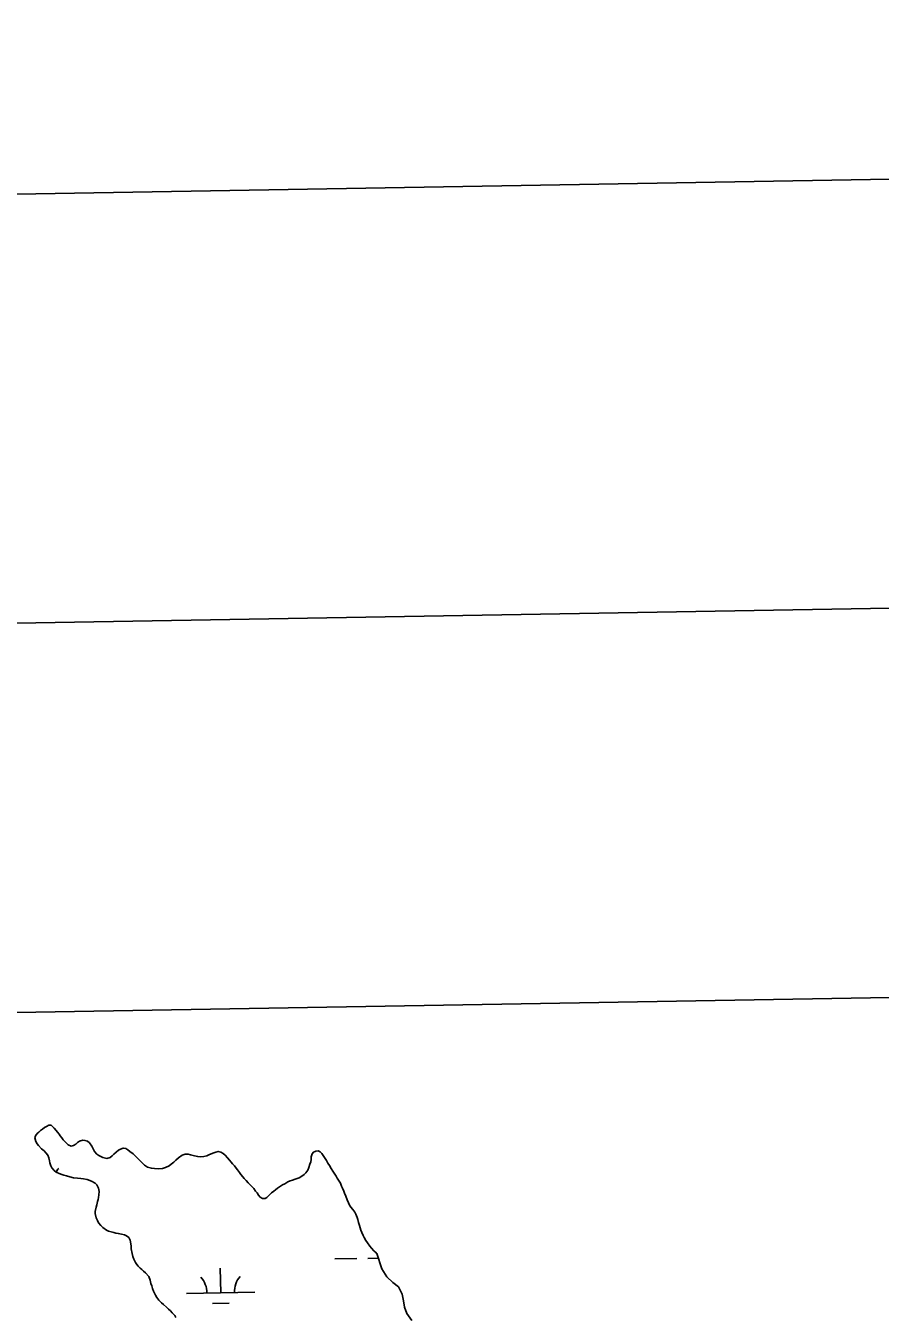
# Model space of a CAD drawing. Extents: x 3892998 to 3931244, y 278583 to 304547.
# Drawn here: x 3916069 to 3917313, y 302082 to 303964 of the extents above; entities that cross this region are included whole.
import ezdxf

# ---------------------------------------------------------------- set-up
doc = ezdxf.new("R2010")
doc.units = 0
for name, color, linetype in [('G-ANNO-NPLT', 7, 'Continuous'), ('V-ANNO-SYMB', 7, 'Continuous'), ('V-GRID-FRAM', 7, 'Continuous'), ('V-TOPO-SHOR', 7, 'Continuous'), ('V-WETL-SWMP', 7, 'Continuous')]:
    doc.layers.add(name, color=color, linetype=linetype)

msp = doc.modelspace()

# ---------------------------------------------------------------- linework, layer by layer
at = {"layer": 'G-ANNO-NPLT'}
msp.add_lwpolyline([(3893999.8, 279166.3), (3930661, 279800.9), (3930242.7, 303964), (3893581.5, 303329.3)], close=True, dxfattribs=at)
at = {"layer": 'V-ANNO-SYMB'}
msp.add_lwpolyline([(3896738.7, 279838.8), (3929816.9, 280411.4), (3929420.3, 303324.6), (3896342.1, 302752), (3896738.7, 279838.8)], dxfattribs=at)
at = {"layer": 'V-GRID-FRAM'}
msp.add_lwpolyline([(3896958.4, 302195.2), (3928823.6, 302746.7), (3929146.3, 284567.1), (3897265.1, 284015.2), (3896958.4, 302195.2)], dxfattribs=at)
at = {"layer": 'V-TOPO-SHOR'}
msp.add_line((3916579.4, 302174.5), (3916579, 302175.5), dxfattribs=at)
for points in [[(3916389.5, 302280.8), (3916386.5, 302284.1), (3916384.5, 302286.6), (3916382, 302289.6), (3916379.7, 302292.8), (3916377, 302296.4), (3916375.2, 302299), (3916372.5, 302302.2), (3916369.9, 302305.4), (3916367.7, 302307.9), (3916365.2, 302310.9), (3916362.4, 302314.2), (3916359, 302317.8), (3916356.1, 302320.3), (3916352.9, 302322.4), (3916348.8, 302323.3), (3916345.4, 302322.5), (3916342.4, 302321.5), (3916336.2, 302318.8), (3916332.5, 302317.1), (3916327.9, 302316.1), (3916322.4, 302315.5), (3916319, 302315.8), (3916314.2, 302317.1), (3916308.7, 302318.6), (3916305.3, 302319.3), (3916300.7, 302319.5), (3916296.2, 302318.1), (3916290.8, 302314), (3916286.9, 302310.6), (3916284, 302307.7), (3916280.5, 302304.7), (3916277.5, 302302.3), (3916271.8, 302299.8), (3916267.5, 302298.4), (3916261.7, 302298), (3916255.8, 302298.3), (3916251.5, 302299), (3916246, 302300.4), (3916241.4, 302303.6), (3916238.2, 302306.6), (3916236, 302308.7), (3916233.9, 302311), (3916231.4, 302313.5), (3916227.8, 302317.1), (3916224.8, 302319.9), (3916220.2, 302323.4), (3916217.3, 302325.5), (3916214.1, 302327.5), (3916210.6, 302328.2), (3916206.6, 302326.9), (3916203.6, 302325.3), (3916200.1, 302322.3), (3916196.9, 302319.2), (3916194.4, 302317.1), (3916191.2, 302314.6), (3916186.6, 302313.3), (3916180.8, 302314.7), (3916174.7, 302317.5), (3916172, 302319.3), (3916168.5, 302323.2), (3916167, 302326.4), (3916164.9, 302331), (3916161.5, 302335.8), (3916158.4, 302338.3), (3916154.7, 302339.5), (3916151.5, 302339.7), (3916146.7, 302338.2), (3916143.7, 302336.4), (3916141.2, 302334.1), (3916138.2, 302332), (3916134.7, 302331.1), (3916130.2, 302333), (3916126.3, 302336.9), (3916123.1, 302340.3), (3916121.1, 302343.1), (3916118.8, 302345.9), (3916117, 302348.4), (3916114.7, 302351.4), (3916112.9, 302354.1), (3916110, 302357.4), (3916107.7, 302359.4), (3916105.6, 302361.5), (3916102.2, 302361.5), (3916098.6, 302359.9), (3916095.6, 302358.3), (3916092.6, 302355.9), (3916090, 302354), (3916087.3, 302351.5), (3916085, 302349.3), (3916082.5, 302346.3), (3916081.7, 302343.1), (3916082.9, 302338), (3916084.9, 302334.4), (3916086.9, 302331.8), (3916091.5, 302327.3), (3916095.2, 302324.1), (3916097.9, 302321.5), (3916100.6, 302317.8), (3916102.2, 302313.9), (3916102.9, 302309.8)], [(3916102.9, 302309.8), (3916103.5, 302306.8), (3916104.9, 302302.5), (3916106.4, 302299.5), (3916109.9, 302295.6), (3916112.6, 302293.1), (3916117.1, 302291), (3916121, 302289.8), (3916124, 302288.7), (3916127.9, 302287.7), (3916132.7, 302286.3), (3916138.1, 302285.1), (3916143.9, 302284.4), (3916148.7, 302283.9), (3916152.5, 302283.5), (3916158.1, 302282.3), (3916164.4, 302280), (3916169.4, 302277), (3916171.9, 302274.5), (3916174.2, 302269.9), (3916175.3, 302264.8), (3916174.9, 302260), (3916174.4, 302256.4), (3916173.9, 302253.4), (3916173.2, 302250.4), (3916172, 302245.6), (3916171.1, 302242.4), (3916169.7, 302235.8), (3916169.7, 302232.8), (3916170.8, 302226.7), (3916173, 302222.7), (3916174.6, 302219.5), (3916177.8, 302215.6), (3916180.6, 302212.7), (3916186.2, 302208.5), (3916189, 302207.3), (3916196.7, 302205.2), (3916199.9, 302204.5), (3916203.3, 302203.9), (3916207.9, 302202.9), (3916212.3, 302201.7), (3916215.2, 302200.4), (3916218.4, 302198.1), (3916220.5, 302194.2), (3916221.3, 302188.9), (3916222, 302185.5), (3916222.2, 302181.3), (3916223.6, 302174.7), (3916224.4, 302170.3), (3916225.8, 302166.4), (3916228.3, 302161.6), (3916230.1, 302158.7), (3916232.2, 302156.4), (3916235.3, 302153.3), (3916237.6, 302151.1), (3916239.9, 302149), (3916243.1, 302146.4), (3916247.8, 302141.2), (3916249.7, 302135.7), (3916250.8, 302131.1), (3916251.9, 302127.4), (3916253.2, 302123.8), (3916254.8, 302119.9), (3916257.3, 302114.1), (3916259.3, 302110.5), (3916262.1, 302106.5), (3916266, 302102.7), (3916269.1, 302100.3), (3916273.4, 302096.6), (3916276.6, 302093.5), (3916279.2, 302090.9), (3916281.9, 302088.2), (3916285.5, 302084.2), (3916287.1, 302081.5)], [(3916580.2, 302174.5), (3916579, 302175.5), (3916575.8, 302178.5), (3916572.2, 302182.4), (3916569.6, 302185.4), (3916566.2, 302190), (3916563.8, 302193.5), (3916561.5, 302197.8), (3916560.1, 302200.8), (3916558.1, 302205.3), (3916556.8, 302208.4), (3916555.9, 302212), (3916554.7, 302215.4), (3916553.4, 302219.8), (3916552.5, 302224.1), (3916551.4, 302227.1), (3916549.5, 302231.9), (3916547.7, 302235.1), (3916545.2, 302238.6), (3916542.3, 302242), (3916540, 302245), (3916538.7, 302248.4), (3916536.8, 302252.8), (3916534.6, 302258.1), (3916533, 302262.5), (3916531.7, 302265.6), (3916529.9, 302269.8), (3916528.5, 302273), (3916526.9, 302277.1), (3916525.1, 302280.1), (3916522.4, 302284.5), (3916520.6, 302287.5), (3916517.8, 302291.8), (3916515.8, 302294.8), (3916513.5, 302298.5), (3916511.1, 302302.8), (3916508.8, 302306.5), (3916506.5, 302310.4), (3916503.8, 302314.5), (3916501.8, 302317.3), (3916499.7, 302320.2), (3916497.4, 302322.6), (3916494.5, 302324.2), (3916491, 302324), (3916487.8, 302322.2), (3916485.5, 302319.9), (3916484.3, 302315.5), (3916484.1, 302311.6), (3916483.6, 302308), (3916482.5, 302304.8), (3916480.9, 302300.2), (3916479.2, 302296.1), (3916476.5, 302292), (3916474.2, 302289.8), (3916470.7, 302287.2), (3916466.8, 302284.8), (3916464, 302283.8), (3916460.9, 302282.9), (3916456.9, 302281.6), (3916453.7, 302280.5), (3916450.1, 302278.9), (3916445.9, 302276.4), (3916442.3, 302274.6), (3916438.1, 302271.6), (3916435.4, 302270), (3916432.2, 302267.6), (3916429.7, 302265.7), (3916426.5, 302263), (3916423, 302259.6), (3916419.6, 302256.4), (3916417.2, 302254.6), (3916413.3, 302254.6), (3916410, 302256.9), (3916407.5, 302259.7), (3916405.4, 302262.9), (3916403.3, 302265.7), (3916400.8, 302269.5), (3916397.9, 302272.5), (3916395, 302275.3), (3916392.5, 302277.6), (3916389.5, 302280.8)], [(3916631.2, 302077.1), (3916623.9, 302087.4), (3916620.3, 302096.4), (3916618.7, 302105.8), (3916616.7, 302115.3), (3916611.3, 302126.1), (3916603.3, 302132.4), (3916594.5, 302140.6), (3916587.4, 302152.3), (3916580.2, 302174.5)]]:
    msp.add_lwpolyline(points, dxfattribs=at)
at = {"layer": 'V-WETL-SWMP'}
for p, q in [((3916518.7, 302166.7), (3916550.7, 302167.2)), ((3916566.7, 302167.5), (3916582.4, 302167.8)), ((3916352.5, 302117.4), (3916351.8, 302153.4)), ((3916302.5, 302116.5), (3916402.4, 302118.2)), ((3916340.7, 302101.7), (3916364.7, 302102.1))]:
    msp.add_line(p, q, dxfattribs=at)
for points in [[(3916102.9, 302309.8), (3916102.2, 302313.9), (3916100.6, 302317.8), (3916097.9, 302321.5), (3916095.2, 302324.1), (3916091.5, 302327.3), (3916086.9, 302331.8), (3916084.9, 302334.4), (3916082.9, 302338), (3916081.7, 302343.1), (3916082.5, 302346.3), (3916085, 302349.3), (3916087.3, 302351.5), (3916090, 302354), (3916092.6, 302355.9), (3916095.6, 302358.3), (3916098.6, 302359.9), (3916102.2, 302361.5), (3916105.6, 302361.5), (3916107.7, 302359.4), (3916110, 302357.4), (3916112.9, 302354.1), (3916114.7, 302351.4), (3916117, 302348.4), (3916118.8, 302345.9), (3916121.1, 302343.1), (3916123.1, 302340.3), (3916126.3, 302336.9), (3916130.2, 302333), (3916134.7, 302331.1), (3916138.2, 302332), (3916141.2, 302334.1), (3916143.7, 302336.4), (3916146.7, 302338.2), (3916151.5, 302339.7), (3916154.7, 302339.5), (3916158.4, 302338.3), (3916161.5, 302335.8), (3916164.9, 302331), (3916167, 302326.4), (3916168.5, 302323.2), (3916172, 302319.3), (3916174.7, 302317.5), (3916180.8, 302314.7), (3916186.6, 302313.3), (3916191.2, 302314.6), (3916194.4, 302317.1), (3916196.9, 302319.2), (3916200.1, 302322.3), (3916203.6, 302325.3), (3916206.6, 302326.9), (3916210.6, 302328.2), (3916214.1, 302327.5), (3916217.3, 302325.5), (3916220.2, 302323.4), (3916224.8, 302319.9), (3916227.8, 302317.1), (3916231.4, 302313.5), (3916233.9, 302311), (3916236, 302308.7), (3916238.2, 302306.6), (3916241.4, 302303.6), (3916246, 302300.4), (3916251.5, 302299), (3916255.8, 302298.3), (3916261.7, 302298), (3916267.5, 302298.4), (3916271.8, 302299.8), (3916277.5, 302302.3), (3916280.5, 302304.7), (3916284, 302307.7), (3916286.9, 302310.6), (3916290.8, 302314), (3916296.2, 302318.1), (3916300.7, 302319.5), (3916305.3, 302319.3), (3916308.7, 302318.6), (3916314.2, 302317.1), (3916319, 302315.8), (3916322.4, 302315.5), (3916327.9, 302316.1), (3916332.5, 302317.1), (3916336.2, 302318.8), (3916342.4, 302321.5), (3916345.4, 302322.5), (3916348.8, 302323.3), (3916352.9, 302322.4), (3916356.1, 302320.3), (3916359, 302317.8), (3916362.4, 302314.2), (3916365.2, 302310.9), (3916367.7, 302307.9), (3916369.9, 302305.4), (3916372.5, 302302.2), (3916375.2, 302299), (3916377, 302296.4), (3916379.7, 302292.8), (3916382, 302289.6), (3916384.5, 302286.6), (3916386.5, 302284.1), (3916389.5, 302280.8)], [(3916287.1, 302081.5), (3916285.5, 302084.2), (3916281.9, 302088.2), (3916279.2, 302090.9), (3916276.6, 302093.5), (3916273.4, 302096.6), (3916269.1, 302100.3), (3916266, 302102.7), (3916262.1, 302106.5), (3916259.3, 302110.5), (3916257.3, 302114.1), (3916254.8, 302119.9), (3916253.2, 302123.8), (3916251.9, 302127.4), (3916250.8, 302131.1), (3916249.7, 302135.7), (3916247.8, 302141.2), (3916243.1, 302146.4), (3916239.9, 302149), (3916237.6, 302151.1), (3916235.3, 302153.3), (3916232.2, 302156.4), (3916230.1, 302158.7), (3916228.3, 302161.6), (3916225.8, 302166.4), (3916224.4, 302170.3), (3916223.6, 302174.7), (3916222.2, 302181.3), (3916222, 302185.5), (3916221.3, 302188.9), (3916220.5, 302194.2), (3916218.4, 302198.1), (3916215.2, 302200.4), (3916212.3, 302201.7), (3916207.9, 302202.9), (3916203.3, 302203.9), (3916199.9, 302204.5), (3916196.7, 302205.2), (3916189, 302207.3), (3916186.2, 302208.5), (3916180.6, 302212.7), (3916177.8, 302215.6), (3916174.6, 302219.5), (3916173, 302222.7), (3916170.8, 302226.7), (3916169.7, 302232.8), (3916169.7, 302235.8), (3916171.1, 302242.4), (3916172, 302245.6), (3916173.2, 302250.4), (3916173.9, 302253.4), (3916174.4, 302256.4), (3916174.9, 302260), (3916175.3, 302264.8), (3916174.2, 302269.9), (3916171.9, 302274.5), (3916169.4, 302277), (3916164.4, 302280), (3916158.1, 302282.3), (3916152.5, 302283.5), (3916148.7, 302283.9), (3916143.9, 302284.4), (3916138.1, 302285.1), (3916132.7, 302286.3), (3916127.9, 302287.7), (3916124, 302288.7), (3916121, 302289.8), (3916117.1, 302291), (3916112.6, 302293.1), (3916109.9, 302295.6), (3916106.4, 302299.5), (3916104.9, 302302.5), (3916103.5, 302306.8), (3916102.9, 302309.8)], [(3916389.5, 302280.8), (3916392.5, 302277.6), (3916395, 302275.3), (3916397.9, 302272.5), (3916400.8, 302269.5), (3916403.3, 302265.7), (3916405.4, 302262.9), (3916407.5, 302259.7), (3916410, 302256.9), (3916413.3, 302254.6), (3916417.2, 302254.6), (3916419.6, 302256.4), (3916423, 302259.6), (3916426.5, 302263), (3916429.7, 302265.7), (3916432.2, 302267.6), (3916435.4, 302270), (3916438.1, 302271.6), (3916442.3, 302274.6), (3916445.9, 302276.4), (3916450.1, 302278.9), (3916453.7, 302280.5), (3916456.9, 302281.6), (3916460.9, 302282.9), (3916464, 302283.8), (3916466.8, 302284.8), (3916470.7, 302287.2), (3916474.2, 302289.8), (3916476.5, 302292), (3916479.2, 302296.1), (3916480.9, 302300.2), (3916482.5, 302304.8), (3916483.6, 302308), (3916484.1, 302311.6), (3916484.3, 302315.5), (3916485.5, 302319.9), (3916487.8, 302322.2), (3916491, 302324), (3916494.5, 302324.2), (3916497.4, 302322.6), (3916499.7, 302320.2), (3916501.8, 302317.3), (3916503.8, 302314.5), (3916506.5, 302310.4), (3916508.8, 302306.5), (3916511.1, 302302.8), (3916513.5, 302298.5), (3916515.8, 302294.8), (3916517.8, 302291.8), (3916520.6, 302287.5), (3916522.4, 302284.5), (3916525.1, 302280.1), (3916526.9, 302277.1), (3916528.5, 302273), (3916529.9, 302269.8), (3916531.7, 302265.6), (3916533, 302262.5), (3916534.6, 302258.1), (3916536.8, 302252.8), (3916538.7, 302248.4), (3916540, 302245), (3916542.3, 302242), (3916545.2, 302238.6), (3916547.7, 302235.1), (3916549.5, 302231.9), (3916551.4, 302227.1), (3916552.5, 302224.1), (3916553.4, 302219.8), (3916554.7, 302215.4), (3916555.9, 302212), (3916556.8, 302208.4), (3916558.1, 302205.3), (3916560.1, 302200.8), (3916561.5, 302197.8), (3916563.8, 302193.5), (3916566.2, 302190), (3916569.6, 302185.4), (3916572.2, 302182.4), (3916575.8, 302178.5), (3916579, 302175.5), (3916580.2, 302174.5), (3916587.4, 302152.3), (3916594.5, 302140.6), (3916603.3, 302132.4), (3916611.3, 302126.1), (3916616.7, 302115.3), (3916618.7, 302105.8), (3916620.3, 302096.4), (3916623.9, 302087.4), (3916631.2, 302077.1)]]:
    msp.add_lwpolyline(points, dxfattribs=at)
for centre, start, end in [((3916143.5, 302276.1), 140.2199, 151.1415), ((3916297.2, 302116.9), 0.2199, 41.7635), ((3916407.7, 302118.8), 140.2199, 181.7635)]:
    msp.add_arc(centre, 35.2, start, end, dxfattribs=at)

doc.saveas('drawing.dxf')
